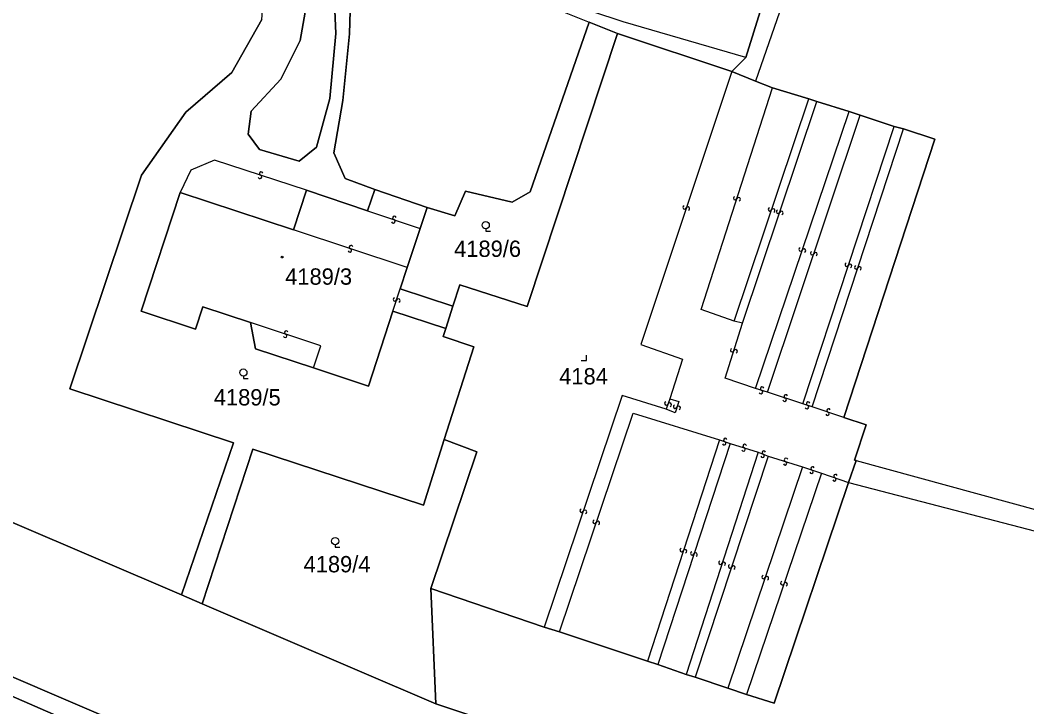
# Model space of a CAD drawing. Extents: x -598233 to -596890, y -1157848 to -1156431.
# Drawn here: x -597945.2 to -597840.5, y -1157512.4 to -1157440.9 of the extents above; entities that cross this region are included whole.
import ezdxf

# ---------------------------------------------------------------- set-up
doc = ezdxf.new("R2010")
doc.units = 0
for name, color, linetype in [('Level 1', 7, 'Continuous'), ('Level 13', 7, 'Continuous'), ('Level 3', 7, 'Continuous'), ('Level 4', 7, 'Continuous'), ('Level 5', 7, 'Continuous'), ('Level 60', 7, 'Continuous'), ('Vrstva 60', 7, 'Continuous')]:
    doc.layers.add(name, color=color, linetype=linetype)

msp = doc.modelspace()

# ---------------------------------------------------------------- linework, layer by layer
at = {"layer": 'Level 1'}
for points in [[(-597858.04, -1157407.28), (-597869.74, -1157444.83)], [(-597928.39, -1157500.71), (-597922.96, -1157484.89), (-597940, -1157479.29), (-597932.54, -1157457.07), (-597927.93, -1157450.5), (-597923.13, -1157446.39), (-597920.02, -1157440.86), (-597919.61, -1157435.36), (-597921.97, -1157428.01)], [(-597916.02, -1157430.55), (-597915.31, -1157438.92), (-597916.06, -1157443.05), (-597918.07, -1157447.06), (-597921.14, -1157450.39), (-597921.44, -1157452.8), (-597920.28, -1157454.37), (-597916.16, -1157455.61), (-597914.36, -1157454.15), (-597912.96, -1157449.08), (-597912.34, -1157442.33), (-597912.82, -1157431.17)], [(-597910.62, -1157431.6), (-597910.93, -1157442.34), (-597911.6, -1157449.28), (-597912.54, -1157454.74), (-597911.38, -1157457.41), (-597908.3, -1157458.55)], [(-597902.86, -1157460.4), (-597899.97, -1157461.29), (-597898.86, -1157458.73), (-597894.02, -1157459.87), (-597892.15, -1157458.8), (-597886.02, -1157441.14)], [(-597883.05, -1157442.33), (-597886.02, -1157441.14)], [(-597883.05, -1157442.33), (-597892.44, -1157470.72), (-597899.45, -1157468.45), (-597900.17, -1157470.69)], [(-597871.18, -1157446.28), (-597883.05, -1157442.33)], [(-597869.74, -1157444.83), (-597871.18, -1157446.28)], [(-597871.18, -1157446.28), (-597868.71, -1157447.28)], [(-597868.71, -1157447.28), (-597866.95, -1157447.96)], [(-597866.95, -1157447.96), (-597863.16, -1157449.11)], [(-597863.16, -1157449.11), (-597862.34, -1157449.38)], [(-597862.34, -1157449.38), (-597858.99, -1157450.43)], [(-597858.99, -1157450.43), (-597857.85, -1157450.81)], [(-597857.85, -1157450.81), (-597854.32, -1157451.99)], [(-597853.34, -1157452.25), (-597850.07, -1157453.32), (-597859.53, -1157482.25)], [(-597854.32, -1157451.99), (-597853.34, -1157452.25)], [(-598038.09, -1157453.32), (-598021.72, -1157467.23), (-598015.08, -1157472.26), (-598001.59, -1157481.46), (-597987.42, -1157490.71), (-597984.33, -1157492.5), (-597975.77, -1157497.25), (-597953.48, -1157507.99), (-597913.56, -1157525.44), (-597888.84, -1157535.12), (-597874.43, -1157540.49), (-597860.48, -1157545.51), (-597845.54, -1157551.08), (-597825.32, -1157557.5)], [(-597916.74, -1157462.75), (-597915.37, -1157458.63)], [(-597915.37, -1157458.63), (-597909.05, -1157460.76)], [(-597909.05, -1157460.76), (-597908.3, -1157458.55)], [(-597908.3, -1157458.55), (-597902.86, -1157460.4)], [(-597921.2, -1157472.38), (-597926.15, -1157470.74), (-597926.92, -1157473.07), (-597932.58, -1157471.21), (-597928.51, -1157458.85)], [(-597928.51, -1157458.85), (-597916.74, -1157462.75)], [(-597902.86, -1157460.4), (-597903.58, -1157462.61)], [(-597903.58, -1157462.61), (-597904.91, -1157466.67)], [(-597904.91, -1157466.67), (-597905.64, -1157468.89)], [(-597905.64, -1157468.89), (-597900.17, -1157470.69)], [(-597906.4, -1157471.2), (-597908.95, -1157478.99), (-597914.65, -1157477.11)], [(-597900.91, -1157473), (-597906.4, -1157471.2)], [(-597900.17, -1157470.69), (-597900.91, -1157473)], [(-597914.65, -1157477.11), (-597920.7, -1157475.12), (-597921.2, -1157472.38)], [(-597900.91, -1157473), (-597901.18, -1157473.84), (-597898.01, -1157474.9), (-597901.07, -1157484.55)], [(-597928.39, -1157500.71), (-597945.93, -1157493.18), (-597951.9, -1157490.61), (-597951.77, -1157490.37), (-597971.65, -1157480.83), (-597980.01, -1157487.4), (-597979.84, -1157487.65), (-597983.33, -1157490.39)], [(-597859.53, -1157482.25), (-597857.2, -1157483.02), (-597858.44, -1157486.7), (-597858.25, -1157486.74)], [(-597926.24, -1157501.63), (-597920.96, -1157485.55), (-597903.23, -1157491.37), (-597901.07, -1157484.55)], [(-597901.07, -1157484.55), (-597897.7, -1157485.83), (-597902.47, -1157500.05)], [(-597858.25, -1157486.74), (-597859.05, -1157489.01)], [(-597859.05, -1157489.01), (-597866.77, -1157511.99), (-597869.65, -1157511.06)], [(-597823.15, -1157553.3), (-597823.53, -1157553.16), (-597857.39, -1157542.48), (-597857.69, -1157543.15), (-597870.63, -1157538.52), (-597870.37, -1157537.84), (-597897.17, -1157528.53), (-597897.21, -1157528.65), (-597906.72, -1157526.08), (-597948.51, -1157508.17), (-597952.1, -1157506.41), (-597975.49, -1157494.97), (-597983.53, -1157490.82)], [(-597902.47, -1157500.05), (-597901.96, -1157512.06)], [(-597890.67, -1157504.06), (-597902.47, -1157500.05)], [(-597928.39, -1157500.71), (-597926.24, -1157501.63)], [(-597901.96, -1157512.06), (-597926.24, -1157501.63)], [(-597889.09, -1157504.56), (-597890.67, -1157504.06)], [(-597879.96, -1157507.62), (-597889.09, -1157504.56)], [(-597878.87, -1157507.97), (-597879.96, -1157507.62)], [(-597875.92, -1157508.98), (-597878.87, -1157507.97)], [(-597874.98, -1157509.29), (-597875.92, -1157508.98)], [(-597871.59, -1157510.42), (-597874.98, -1157509.29)], [(-597869.65, -1157511.06), (-597871.59, -1157510.42)], [(-597901.96, -1157512.06), (-597824.41, -1157537.97)]]:
    msp.add_lwpolyline(points, dxfattribs=at)
at = {"layer": 'Level 13'}
for centre, start, end in [((-597920.22, -1157457.23), 199.2794, 71.3774), ((-597920.1, -1157456.89), 19.0649, 251.6549), ((-597870.83, -1157459.44), 109.5956, 341.6936), ((-597870.47, -1157459.56), 289.3812, 161.9712), ((-597876.09, -1157460.41), 108.7052, 341.2952), ((-597875.75, -1157460.53), 288.9196, 161.0176), ((-597867.22, -1157460.61), 108.7744, 340.8724), ((-597866.88, -1157460.73), 288.5599, 161.1499), ((-597866.37, -1157460.86), 108.8708, 340.9688), ((-597866.03, -1157460.98), 288.6563, 161.2463), ((-597906.37, -1157461.85), 198.4723, 71.0623), ((-597906.25, -1157461.51), 18.6868, 250.7848), ((-597910.88, -1157464.88), 199.0396, 71.1376), ((-597910.76, -1157464.54), 18.8251, 251.4151), ((-597864.02, -1157464.78), 108.7292, 340.8272), ((-597863.68, -1157464.9), 288.5148, 161.1048), ((-597862.83, -1157465.16), 108.9139, 341.0119), ((-597862.49, -1157465.28), 288.6995, 161.2895), ((-597859.23, -1157466.36), 109.2003, 341.2983), ((-597858.89, -1157466.48), 288.9859, 161.5759), ((-597858.25, -1157466.64), 109.2118, 341.3098), ((-597857.91, -1157466.76), 288.9974, 161.5874), ((-597906.19, -1157469.98), 109.1613, 341.2593), ((-597905.85, -1157470.1), 288.9468, 161.5368), ((-597917.49, -1157473.42), 18.841, 251.431), ((-597917.61, -1157473.76), 199.0554, 71.1534), ((-597871.14, -1157475.26), 109.9333, 342.0313), ((-597870.78, -1157475.38), 289.7189, 162.3089), ((-597868.15, -1157479.62), 199.9135, 72.0115), ((-597868.03, -1157479.26), 19.6991, 252.2891), ((-597877.99, -1157480.8), 107.0065, 339.5965), ((-597877.65, -1157480.93), 287.221, 159.319), ((-597865.69, -1157480.41), 199.1716, 71.2696), ((-597865.57, -1157480.07), 18.9572, 251.5472), ((-597863.25, -1157480.82), 19.435, 252.025), ((-597877.07, -1157481.14), 109.4486, 342.0386), ((-597876.71, -1157481.26), 289.663, 161.761), ((-597863.37, -1157481.18), 199.6495, 71.7475), ((-597861.24, -1157481.87), 198.8856, 70.9836), ((-597861.12, -1157481.53), 18.6711, 251.2611), ((-597871.98, -1157484.94), 199.1891, 71.7791), ((-597871.86, -1157484.6), 19.4036, 251.5016), ((-597869.96, -1157485.59), 199.6139, 72.2039), ((-597869.84, -1157485.23), 19.8283, 251.9263), ((-597867.85, -1157485.91), 15.2923, 247.3903), ((-597867.99, -1157486.25), 195.0778, 67.6678), ((-597865.65, -1157487.03), 200.033, 72.623), ((-597865.54, -1157486.67), 20.2475, 252.3454), ((-597862.9, -1157487.9), 198.8111, 71.4011), ((-597862.78, -1157487.56), 19.0255, 251.1235), ((-597860.52, -1157488.7), 198.2962, 70.8862), ((-597860.4, -1157488.36), 18.5107, 250.6087), ((-597886.79, -1157491.96), 108.595, 341.185), ((-597886.45, -1157492.08), 288.8094, 160.9074), ((-597885.44, -1157493.12), 108.817, 340.915), ((-597885.1, -1157493.24), 288.6026, 161.1926), ((-597876.39, -1157496.04), 109.1423, 341.7323), ((-597876.05, -1157496.16), 289.3568, 161.4548), ((-597875.29, -1157496.4), 109.09, 341.68), ((-597874.95, -1157496.52), 289.3044, 161.4024), ((-597872.36, -1157497.36), 109.2455, 341.8355), ((-597872.02, -1157497.48), 289.46, 161.558), ((-597871.36, -1157497.74), 108.888, 341.478), ((-597871.02, -1157497.86), 289.1024, 161.2004), ((-597867.88, -1157498.85), 108.5071, 341.0971), ((-597867.54, -1157498.97), 288.7215, 160.8195), ((-597865.93, -1157499.5), 108.4548, 341.0448), ((-597865.59, -1157499.62), 288.6693, 160.7673)]:
    msp.add_arc(centre, 0.184, start, end, dxfattribs=at)
at = {"layer": 'Level 3'}
for points in [[(-597869.74, -1157444.83), (-597882.48, -1157441.09), (-597885.73, -1157440.02), (-597904.46, -1157432.09), (-597907.11, -1157431.12), (-597909.98, -1157430.54), (-597915.91, -1157429.68), (-597919.27, -1157428.7), (-597922.87, -1157426.28), (-597941.04, -1157405.48), (-597941.97, -1157403.49), (-597941.76, -1157401.6), (-597941.3, -1157397.74)], [(-597855.38, -1157408.86), (-597868.71, -1157447.28)], [(-597910.62, -1157431.6), (-597909.55, -1157431.8), (-597907.3, -1157432.58), (-597886.02, -1157441.14)], [(-597871.18, -1157446.28), (-597880.65, -1157474.66), (-597876.3, -1157476.18), (-597877.62, -1157480.32)], [(-597870.94, -1157472.23), (-597874.35, -1157471.04), (-597866.95, -1157447.96)], [(-597870.94, -1157472.23), (-597863.16, -1157449.11)], [(-597870.06, -1157472.45), (-597862.34, -1157449.38)], [(-597868.71, -1157479.24), (-597858.99, -1157450.43)], [(-597867.47, -1157479.63), (-597857.85, -1157450.81)], [(-597863.79, -1157480.84), (-597854.32, -1157451.99)], [(-597862.82, -1157481.15), (-597853.34, -1157452.25)], [(-597915.37, -1157458.63), (-597924.95, -1157455.5), (-597927.42, -1157456.54), (-597928.51, -1157458.85)], [(-597909.05, -1157460.76), (-597903.58, -1157462.61)], [(-597904.91, -1157466.67), (-597916.74, -1157462.75)], [(-597906.4, -1157471.2), (-597905.64, -1157468.89)], [(-597870.06, -1157472.45), (-597870.94, -1157472.23)], [(-597914.65, -1157477.11), (-597913.89, -1157474.8), (-597921.2, -1157472.38)], [(-597868.71, -1157479.24), (-597871.86, -1157478.18), (-597870.06, -1157472.45)], [(-597867.47, -1157479.63), (-597868.71, -1157479.24)], [(-597863.79, -1157480.84), (-597867.47, -1157479.63)], [(-597878.02, -1157481.41), (-597882.58, -1157479.97), (-597890.67, -1157504.06)], [(-597877.62, -1157480.32), (-597876.7, -1157480.6), (-597877.08, -1157481.79), (-597878.02, -1157481.41)], [(-597877.62, -1157480.32), (-597878.02, -1157481.41)], [(-597862.82, -1157481.15), (-597863.79, -1157480.84)], [(-597859.53, -1157482.25), (-597862.82, -1157481.15)], [(-597889.09, -1157504.56), (-597881.45, -1157481.8), (-597872.47, -1157484.59)], [(-597872.47, -1157484.59), (-597879.96, -1157507.62)], [(-597872.47, -1157484.59), (-597871.36, -1157484.95)], [(-597871.36, -1157484.95), (-597878.87, -1157507.97)], [(-597868.45, -1157485.87), (-597875.92, -1157508.98)], [(-597871.36, -1157484.95), (-597868.45, -1157485.87)], [(-597868.45, -1157485.87), (-597867.39, -1157486.3)], [(-597867.39, -1157486.3), (-597874.98, -1157509.29)], [(-597867.39, -1157486.3), (-597863.82, -1157487.4)], [(-597858.25, -1157486.74), (-597816.99, -1157498.05), (-597813.88, -1157498.05), (-597811.31, -1157496.58)], [(-597863.82, -1157487.4), (-597871.59, -1157510.42)], [(-597861.86, -1157488.05), (-597869.65, -1157511.06)], [(-597863.82, -1157487.4), (-597861.86, -1157488.05)], [(-597861.86, -1157488.05), (-597859.05, -1157489.01)], [(-597859.05, -1157489.01), (-597817.64, -1157499.82), (-597815.32, -1157501.53), (-597814.36, -1157504.63)]]:
    msp.add_lwpolyline(points, dxfattribs=at)
at = {"layer": 'Level 5'}
for points in [[(-597896.76, -1157462.62), (-597896.76, -1157462.87), (-597896.26, -1157462.87)], [(-597886.83, -1157476.33), (-597886.28, -1157476.33), (-597886.28, -1157475.78)], [(-597921.95, -1157477.96), (-597921.95, -1157478.21), (-597921.45, -1157478.21)], [(-597912.41, -1157495.49), (-597912.41, -1157495.74), (-597911.91, -1157495.74)]]:
    msp.add_lwpolyline(points, dxfattribs=at)
for centre, radius in [((-597896.76, -1157462.25), 0.375), ((-597917.92, -1157465.58), 0.09), ((-597917.92, -1157465.58), 0.0521), ((-597921.95, -1157477.59), 0.375), ((-597912.41, -1157495.12), 0.375)]:
    msp.add_circle(centre, radius, dxfattribs=at)
at = {"layer": 'Level 60'}
for points in [[(-598204.12, -1157375.38), (-598162.81, -1157389.78), (-598072.83, -1157420.66), (-598059.61, -1157430.92), (-598057.43, -1157432.54), (-598036.51, -1157451.28), (-598021.29, -1157464.97), (-598000.88, -1157479.94), (-597986.22, -1157489.25), (-597983.53, -1157490.82), (-597975.49, -1157494.97), (-597952.1, -1157506.41), (-597948.51, -1157508.17), (-597906.72, -1157526.08), (-597897.21, -1157528.65), (-597897.17, -1157528.53), (-597870.37, -1157537.84), (-597870.63, -1157538.52), (-597857.69, -1157543.15), (-597857.39, -1157542.48), (-597823.53, -1157553.16)], [(-597825.32, -1157557.5), (-597845.54, -1157551.08), (-597860.48, -1157545.51), (-597874.43, -1157540.49), (-597888.84, -1157535.12), (-597913.56, -1157525.44), (-597953.48, -1157507.99), (-597975.77, -1157497.25), (-597984.33, -1157492.5), (-597987.42, -1157490.71), (-598001.59, -1157481.46), (-598015.08, -1157472.26), (-598021.72, -1157467.23), (-598038.09, -1157453.32), (-598059.04, -1157434.82), (-598061.54, -1157432.58), (-598064.3, -1157430.35), (-598067.2, -1157428.28), (-598070.18, -1157426.3), (-598072.97, -1157424.5), (-598076.22, -1157422.69), (-598080.43, -1157420.79), (-598164.16, -1157392.34)], [(-597858.04, -1157407.28), (-597869.74, -1157444.83), (-597871.18, -1157446.28), (-597883.05, -1157442.33), (-597886.02, -1157441.14), (-597892.15, -1157458.8), (-597894.02, -1157459.87), (-597898.86, -1157458.73), (-597899.97, -1157461.29), (-597902.86, -1157460.4), (-597908.3, -1157458.55), (-597911.38, -1157457.41), (-597912.54, -1157454.74), (-597911.6, -1157449.28), (-597910.93, -1157442.34), (-597910.62, -1157431.6)], [(-597824.41, -1157537.97), (-597901.96, -1157512.06), (-597902.47, -1157500.05), (-597890.67, -1157504.06), (-597889.09, -1157504.56), (-597879.96, -1157507.62), (-597878.87, -1157507.97), (-597875.92, -1157508.98), (-597874.98, -1157509.29), (-597871.59, -1157510.42), (-597869.65, -1157511.06), (-597866.77, -1157511.99), (-597859.05, -1157489.01), (-597858.25, -1157486.74), (-597858.44, -1157486.7), (-597857.2, -1157483.02), (-597859.53, -1157482.25), (-597850.07, -1157453.32), (-597853.34, -1157452.25), (-597854.32, -1157451.99), (-597857.85, -1157450.81), (-597858.99, -1157450.43), (-597862.34, -1157449.38), (-597863.16, -1157449.11), (-597866.95, -1157447.96), (-597868.71, -1157447.28), (-597871.18, -1157446.28), (-597869.74, -1157444.83), (-597858.04, -1157407.28)], [(-597912.82, -1157431.17), (-597912.34, -1157442.33), (-597912.96, -1157449.08), (-597914.36, -1157454.15), (-597916.16, -1157455.61), (-597920.28, -1157454.37), (-597921.44, -1157452.8), (-597921.14, -1157450.39), (-597918.07, -1157447.06), (-597916.06, -1157443.05), (-597915.31, -1157438.92)], [(-597915.31, -1157438.92), (-597916.06, -1157443.05), (-597918.07, -1157447.06), (-597921.14, -1157450.39), (-597921.44, -1157452.8), (-597920.28, -1157454.37), (-597916.16, -1157455.61), (-597914.36, -1157454.15), (-597912.96, -1157449.08), (-597912.34, -1157442.33), (-597912.82, -1157431.17)], [(-597910.62, -1157431.6), (-597910.93, -1157442.34), (-597911.6, -1157449.28), (-597912.54, -1157454.74), (-597911.38, -1157457.41), (-597908.3, -1157458.55), (-597909.05, -1157460.76), (-597915.37, -1157458.63), (-597916.74, -1157462.75), (-597928.51, -1157458.85), (-597932.58, -1157471.21), (-597926.92, -1157473.07), (-597926.15, -1157470.74), (-597921.2, -1157472.38), (-597920.7, -1157475.12), (-597914.65, -1157477.11), (-597908.95, -1157478.99), (-597906.4, -1157471.2), (-597900.91, -1157473), (-597901.18, -1157473.84), (-597898.01, -1157474.9), (-597901.07, -1157484.55), (-597903.23, -1157491.37), (-597920.96, -1157485.55), (-597926.24, -1157501.63), (-597928.39, -1157500.71), (-597922.96, -1157484.89), (-597940, -1157479.29), (-597932.54, -1157457.07), (-597927.93, -1157450.5), (-597923.13, -1157446.39), (-597920.02, -1157440.86)], [(-597920.02, -1157440.86), (-597923.13, -1157446.39), (-597927.93, -1157450.5), (-597932.54, -1157457.07), (-597940, -1157479.29), (-597922.96, -1157484.89), (-597928.39, -1157500.71), (-597945.93, -1157493.18), (-597951.9, -1157490.61), (-597951.77, -1157490.37), (-597971.65, -1157480.83), (-597980.01, -1157487.4), (-597979.84, -1157487.65), (-597983.33, -1157490.39), (-597983.53, -1157490.82), (-597986.22, -1157489.25), (-598000.88, -1157479.94), (-598021.29, -1157464.97), (-598036.51, -1157451.28)], [(-597823.53, -1157553.16), (-597857.39, -1157542.48), (-597857.69, -1157543.15), (-597870.63, -1157538.52), (-597870.37, -1157537.84), (-597897.17, -1157528.53), (-597897.21, -1157528.65), (-597906.72, -1157526.08), (-597948.51, -1157508.17), (-597952.1, -1157506.41), (-597975.49, -1157494.97), (-597983.53, -1157490.82), (-597983.33, -1157490.39), (-597979.84, -1157487.65), (-597980.01, -1157487.4), (-597971.65, -1157480.83), (-597951.77, -1157490.37), (-597951.9, -1157490.61), (-597945.93, -1157493.18), (-597928.39, -1157500.71), (-597926.24, -1157501.63), (-597901.96, -1157512.06), (-597824.41, -1157537.97)]]:
    msp.add_lwpolyline(points, dxfattribs=at)
for points in [[(-597883.05, -1157442.33), (-597892.44, -1157470.72), (-597899.45, -1157468.45), (-597900.17, -1157470.69), (-597905.64, -1157468.89), (-597904.91, -1157466.67), (-597903.58, -1157462.61), (-597902.86, -1157460.4), (-597899.97, -1157461.29), (-597898.86, -1157458.73), (-597894.02, -1157459.87), (-597892.15, -1157458.8), (-597886.02, -1157441.14)], [(-597883.05, -1157442.33), (-597871.18, -1157446.28), (-597868.71, -1157447.28), (-597866.95, -1157447.96), (-597863.16, -1157449.11), (-597862.34, -1157449.38), (-597858.99, -1157450.43), (-597857.85, -1157450.81), (-597854.32, -1157451.99), (-597853.34, -1157452.25), (-597850.07, -1157453.32), (-597859.53, -1157482.25), (-597857.2, -1157483.02), (-597858.44, -1157486.7), (-597858.25, -1157486.74), (-597859.05, -1157489.01), (-597866.77, -1157511.99), (-597869.65, -1157511.06), (-597871.59, -1157510.42), (-597874.98, -1157509.29), (-597875.92, -1157508.98), (-597878.87, -1157507.97), (-597879.96, -1157507.62), (-597889.09, -1157504.56), (-597890.67, -1157504.06), (-597902.47, -1157500.05), (-597897.7, -1157485.83), (-597901.07, -1157484.55), (-597898.01, -1157474.9), (-597901.18, -1157473.84), (-597900.91, -1157473), (-597900.17, -1157470.69), (-597899.45, -1157468.45), (-597892.44, -1157470.72)], [(-597908.3, -1157458.55), (-597902.86, -1157460.4), (-597903.58, -1157462.61), (-597904.91, -1157466.67), (-597905.64, -1157468.89), (-597900.17, -1157470.69), (-597900.91, -1157473), (-597906.4, -1157471.2), (-597908.95, -1157478.99), (-597914.65, -1157477.11), (-597920.7, -1157475.12), (-597921.2, -1157472.38), (-597926.15, -1157470.74), (-597926.92, -1157473.07), (-597932.58, -1157471.21), (-597928.51, -1157458.85), (-597916.74, -1157462.75), (-597915.37, -1157458.63), (-597909.05, -1157460.76)], [(-597901.07, -1157484.55), (-597897.7, -1157485.83), (-597902.47, -1157500.05), (-597901.96, -1157512.06), (-597926.24, -1157501.63), (-597920.96, -1157485.55), (-597903.23, -1157491.37)]]:
    msp.add_lwpolyline(points, close=True, dxfattribs=at)
at = {"layer": 'Vrstva 60'}
msp.add_lwpolyline([(-597825.32, -1157557.5), (-597845.54, -1157551.08), (-597860.48, -1157545.51), (-597874.43, -1157540.49), (-597888.84, -1157535.12), (-597913.56, -1157525.44), (-597953.48, -1157507.99), (-597975.77, -1157497.25), (-597984.33, -1157492.5), (-597987.42, -1157490.71), (-598001.59, -1157481.46), (-598015.08, -1157472.26), (-598021.72, -1157467.23), (-598038.09, -1157453.32)], dxfattribs=at)

# ---------------------------------------------------------------- texts
at = {"layer": 'Level 4'}
for s, p in [('4189/6', (-597900.04, -1157465.56)), ('4189/3', (-597917.6, -1157468.45)), ('4184', (-597889.12, -1157478.82)), ('4189/5', (-597925.02, -1157481.01)), ('4189/4', (-597915.69, -1157498.37))]:
    msp.add_text(s, height=1.7, dxfattribs=at).set_placement(p)

doc.saveas('drawing.dxf')
